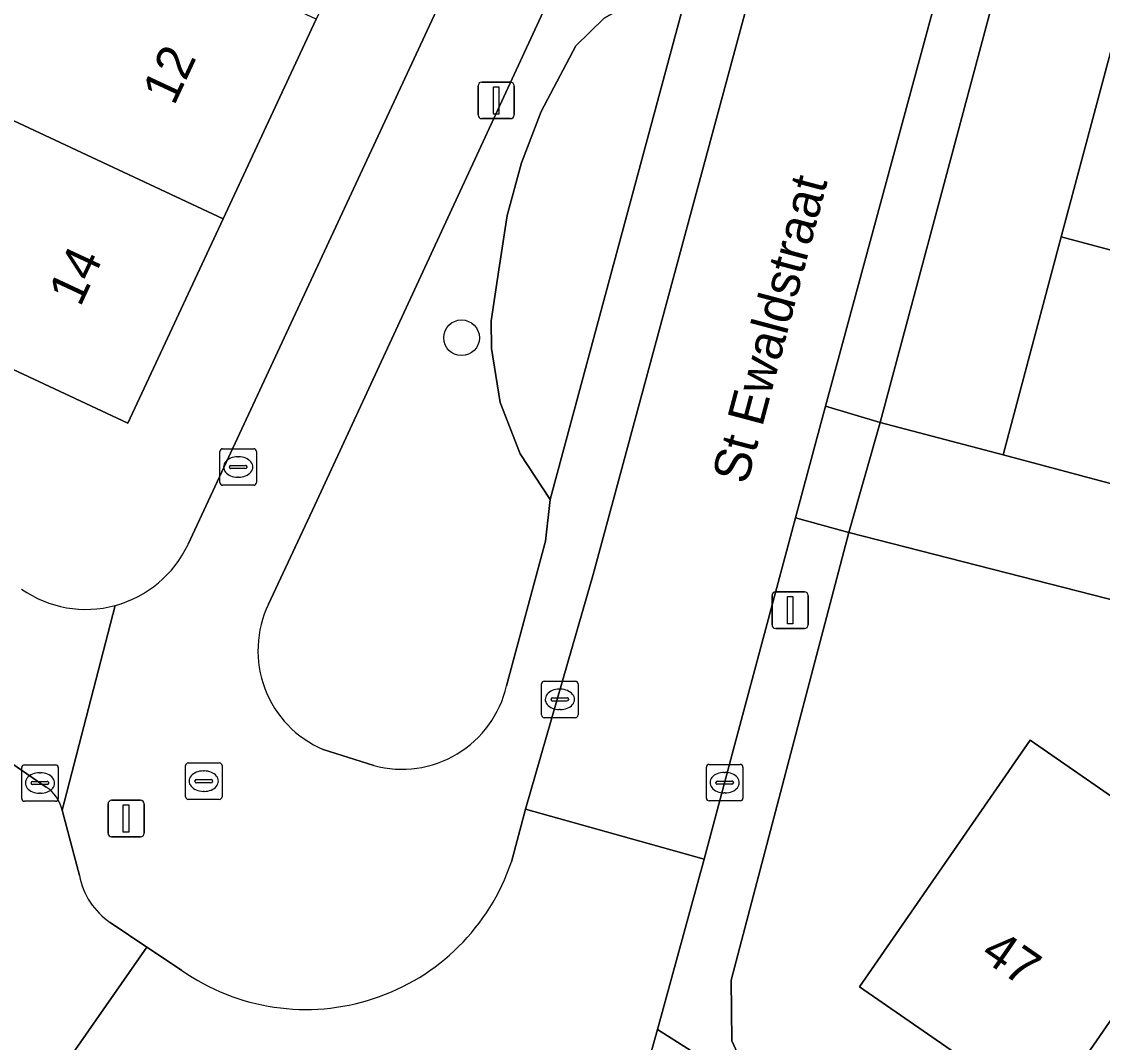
# Model space of a CAD drawing. Extents: x 162803 to 163818, y 381639 to 382475.
# Drawn here: x 163243.26 to 163272.89, y 381927.23 to 381955.2 of the extents above; entities that cross this region are included whole.
import ezdxf

# ---------------------------------------------------------------- set-up
doc = ezdxf.new("R2010")
doc.units = 0
for name, color, linetype in [('IMGEO_Boom', 7, 'Continuous'), ('IMGEO_Brandkraan', 7, 'Continuous'), ('IMGEO_Erf', 7, 'Continuous'), ('IMGEO_Groenvoorziening', 7, 'Continuous'), ('IMGEO_Kolk', 7, 'Continuous'), ('IMGEO_Lichtmast', 7, 'Continuous'), ('IMGEO_Openbare_ruimte_label', 7, 'Continuous'), ('IMGEO_Pand', 7, 'Continuous'), ('IMGEO_Pand_nummerreeks', 7, 'Continuous'), ('IMGEO_Rijbaan_lokaal_gesloten', 7, 'Continuous'), ('IMGEO_Rijbaan_lokaal_open', 7, 'Continuous'), ('IMGEO_Voetpad_open', 7, 'Continuous')]:
    doc.layers.add(name, color=color, linetype=linetype)

msp = doc.modelspace()

# ---------------------------------------------------------------- linework, layer by layer
at = {"layer": 'IMGEO_Boom'}
msp.add_circle((163255.324, 381946.535), 0.489, dxfattribs=at)
at = {"layer": 'IMGEO_Brandkraan'}
for p, q in [((163247.756, 381933.961), (163247.756, 381934.813)), ((163247.831, 381934.887), (163248.683, 381934.887)), ((163248.757, 381934.813), (163248.757, 381933.961)), ((163248.015, 381934.381), (163248.015, 381934.393)), ((163248.058, 381934.43), (163248.456, 381934.43)), ((163248.244, 381934.667), (163248.269, 381934.667)), ((163248.499, 381934.393), (163248.499, 381934.381)), ((163248.453, 381934.344), (163248.055, 381934.344)), ((163248.267, 381934.107), (163248.242, 381934.107)), ((163248.683, 381933.887), (163247.831, 381933.887))]:
    msp.add_line(p, q, dxfattribs=at)
for points in [[(163247.756, 381933.961), (163247.756, 381934.813)], [(163247.831, 381934.887), (163248.683, 381934.887)], [(163248.757, 381934.813), (163248.757, 381933.961)], [(163248.683, 381933.887), (163247.831, 381933.887)]]:
    msp.add_lwpolyline(points, dxfattribs=at)
for centre, radius, start, end in [((163247.833, 381934.811), 0.0765, 91.552, 178.448), ((163247.833, 381934.811), 0.0765, 91.552, 178.448), ((163248.681, 381934.811), 0.0765, 1.552, 88.448), ((163248.681, 381934.811), 0.0765, 1.552, 88.448), ((163248.055, 381934.39), 0.0403, 85.8775, 175.7526), ((163248.46, 381934.392), 0.0386, 1.7309, 96.639), ((163248.052, 381934.38), 0.0366, 178.938, 274.7102), ((163248.456, 381934.387), 0.043, 264.8664, 352.4533), ((163247.833, 381933.963), 0.0765, 181.552, 268.448), ((163247.833, 381933.963), 0.0765, 181.552, 268.448), ((163248.681, 381933.963), 0.0765, 271.552, 358.448), ((163248.681, 381933.963), 0.0765, 271.552, 358.448)]:
    msp.add_arc(centre, radius, start, end, dxfattribs=at)
for centre, major_axis, ratio, start_param, end_param in [((163248.243, 381934.387), (-0.387, 0.002), 0.722429, 4.712389, 7.853982), ((163248.268, 381934.387), (-0.39, 0.002), 0.717154, 1.570796, 4.712389)]:
    msp.add_ellipse(centre, major_axis=major_axis, ratio=ratio, start_param=start_param, end_param=end_param, dxfattribs=at)
at = {"layer": 'IMGEO_Erf'}
for points in [[(163247.826, 381940.876), (163259.902, 381966.82), (163263.756, 381969.822), (163266.197, 381979.053), (163262.56, 381980.032), (163261.832, 381977.326), (163256.377, 381978.794), (163256.519, 381979.319), (163254.111, 381979.967), (163254.974, 381983.173), (163255.565, 381983.014), (163256.919, 381988.046)], [(163278.488, 381987.855), (163266.797, 381944.216), (163270.172, 381943.325), (163271.767, 381949.301), (163273.324, 381955.134)], [(163271.323, 381925.235), (163266.238, 381928.75), (163270.91, 381935.508), (163275.997, 381931.991), (163280.947, 381928.569), (163282.283, 381930.555), (163287.091, 381927.23), (163290.128, 381931.623), (163292.911, 381929.699), (163295.64, 381927.812), (163292.797, 381923.7)]]:
    msp.add_lwpolyline(points, dxfattribs=at)
for points in [[(163250.389, 381972.788), (163251.552, 381975.281), (163254.512, 381973.901), (163259.043, 381971.788), (163256.432, 381966.189), (163253.884, 381960.725), (163251.336, 381955.261), (163248.788, 381949.797), (163246.177, 381944.198), (163238.71, 381947.68), (163238.802, 381947.877), (163236.789, 381948.816), (163238.903, 381953.348), (163239.309, 381954.219), (163241.299, 381953.291), (163241.322, 381953.341), (163243.847, 381958.756), (163246.394, 381964.219), (163248.942, 381969.683), (163244.55, 381971.732), (163243.554, 381972.196), (163245.002, 381975.301), (163245.998, 381974.836)], [(163306.42, 381922.605), (163302.91, 381925.033), (163304.283, 381927.018), (163296.762, 381932.249), (163296.673, 381932.282), (163291.676, 381934.146), (163284.175, 381936.467), (163283.558, 381934.136), (163279.55, 381935.197), (163275.54, 381936.258), (163276.157, 381938.589), (163265.939, 381941.198), (163262.719, 381928.933), (163262.737, 381927.272), (163262.993, 381926.715), (163263.886, 381925.565), (163279.163, 381915.031), (163284.116, 381911.615), (163313.54, 381891.287), (163316.437, 381892.468), (163324.747, 381912.749), (163311.302, 381922.163), (163309.929, 381920.178)]]:
    msp.add_lwpolyline(points, close=True, dxfattribs=at)
for centre, radius, start, end in [((163245.024, 381942.187), 3.094, 285.0636, 334.9189), ((163245.026, 381942.182), 3.088, 235.1121, 285.0603)]:
    msp.add_arc(centre, radius, start, end, dxfattribs=at)
at = {"layer": 'IMGEO_Groenvoorziening'}
for points in [[(163262.283, 381964.887), (163261.435, 381963.837), (163251.303, 381941.95), (163250.033, 381939.236)], [(163256.558, 381936.999), (163257.627, 381940.958), (163257.756, 381942.102), (163256.93, 381943.358), (163256.384, 381944.759), (163256.141, 381946.243), (163256.137, 381946.995), (163256.343, 381948.401), (163256.577, 381949.883), (163256.965, 381951.333), (163257.503, 381952.734), (163258.462, 381954.534), (163259.233, 381955.294), (163259.862, 381955.652), (163260.552, 381955.87), (163261.481, 381955.933), (163263.806, 381964.564)], [(163251.533, 381935.256), (163252.921, 381934.814)]]:
    msp.add_lwpolyline(points, dxfattribs=at)
msp.add_lwpolyline([(163257.756, 381942.102), (163261.481, 381955.933), (163260.552, 381955.87), (163259.862, 381955.652), (163259.233, 381955.294), (163258.462, 381954.534), (163257.503, 381952.734), (163256.965, 381951.333), (163256.577, 381949.883), (163256.343, 381948.401), (163256.137, 381946.995), (163256.141, 381946.243), (163256.384, 381944.759), (163256.93, 381943.358)], close=True, dxfattribs=at)
for centre, radius, start, end in [((163252.681, 381937.961), 2.939, 154.2969, 247.0044), ((163253.687, 381937.658), 2.945, 254.9158, 347.0766)]:
    msp.add_arc(centre, radius, start, end, dxfattribs=at)
at = {"layer": 'IMGEO_Kolk'}
for p, q in [((163248.699, 381942.568), (163248.699, 381943.42)), ((163248.774, 381943.494), (163249.626, 381943.494)), ((163249.7, 381943.42), (163249.7, 381942.568)), ((163248.958, 381942.988), (163248.958, 381943)), ((163249.001, 381943.037), (163249.399, 381943.037)), ((163249.187, 381943.274), (163249.212, 381943.274)), ((163249.442, 381943), (163249.442, 381942.988)), ((163249.396, 381942.951), (163248.998, 381942.951)), ((163249.21, 381942.714), (163249.185, 381942.714)), ((163249.626, 381942.494), (163248.774, 381942.494)), ((163257.593, 381937.126), (163258.445, 381937.126)), ((163257.518, 381936.2), (163257.518, 381937.052)), ((163258.006, 381936.906), (163258.031, 381936.906)), ((163258.519, 381937.052), (163258.519, 381936.2)), ((163257.777, 381936.62), (163257.777, 381936.632)), ((163258.215, 381936.583), (163257.817, 381936.583)), ((163257.82, 381936.669), (163258.218, 381936.669)), ((163258.261, 381936.632), (163258.261, 381936.62)), ((163258.029, 381936.346), (163258.004, 381936.346)), ((163258.445, 381936.126), (163257.593, 381936.126)), ((163243.265, 381933.909), (163243.265, 381934.761)), ((163243.34, 381934.835), (163244.192, 381934.835)), ((163244.266, 381934.761), (163244.266, 381933.909)), ((163262.037, 381933.921), (163262.037, 381934.773)), ((163262.112, 381934.847), (163262.964, 381934.847)), ((163263.038, 381934.773), (163263.038, 381933.921)), ((163243.753, 381934.615), (163243.778, 381934.615)), ((163262.525, 381934.627), (163262.55, 381934.627)), ((163243.524, 381934.329), (163243.524, 381934.341)), ((163243.962, 381934.292), (163243.564, 381934.292)), ((163243.567, 381934.378), (163243.965, 381934.378)), ((163244.008, 381934.341), (163244.008, 381934.329)), ((163262.296, 381934.341), (163262.296, 381934.353)), ((163262.734, 381934.304), (163262.336, 381934.304)), ((163262.339, 381934.39), (163262.737, 381934.39)), ((163262.78, 381934.353), (163262.78, 381934.341)), ((163244.192, 381933.835), (163243.34, 381933.835)), ((163243.776, 381934.055), (163243.751, 381934.055)), ((163262.964, 381933.847), (163262.112, 381933.847)), ((163262.548, 381934.067), (163262.523, 381934.067))]:
    msp.add_line(p, q, dxfattribs=at)
for points in [[(163248.699, 381942.568), (163248.699, 381943.42)], [(163248.774, 381943.494), (163249.626, 381943.494)], [(163249.7, 381943.42), (163249.7, 381942.568)], [(163249.626, 381942.494), (163248.774, 381942.494)], [(163257.593, 381937.126), (163258.445, 381937.126)], [(163257.518, 381936.2), (163257.518, 381937.052)], [(163258.519, 381937.052), (163258.519, 381936.2)], [(163258.445, 381936.126), (163257.593, 381936.126)], [(163243.265, 381933.909), (163243.265, 381934.761)], [(163243.34, 381934.835), (163244.192, 381934.835)], [(163244.266, 381934.761), (163244.266, 381933.909)], [(163262.037, 381933.921), (163262.037, 381934.773)], [(163262.112, 381934.847), (163262.964, 381934.847)], [(163263.038, 381934.773), (163263.038, 381933.921)], [(163244.192, 381933.835), (163243.34, 381933.835)], [(163262.964, 381933.847), (163262.112, 381933.847)]]:
    msp.add_lwpolyline(points, dxfattribs=at)
for centre, radius, start, end in [((163248.776, 381943.418), 0.0765, 91.552, 178.448), ((163248.776, 381943.418), 0.0765, 91.552, 178.448), ((163249.624, 381943.418), 0.0765, 1.552, 88.448), ((163249.624, 381943.418), 0.0765, 1.552, 88.448), ((163248.998, 381942.997), 0.0403, 85.8775, 175.7526), ((163248.995, 381942.987), 0.0366, 178.938, 274.7102), ((163249.399, 381942.994), 0.043, 264.8664, 352.4533), ((163249.403, 381942.999), 0.0386, 1.7309, 96.639), ((163248.776, 381942.57), 0.0765, 181.552, 268.448), ((163248.776, 381942.57), 0.0765, 181.552, 268.448), ((163249.624, 381942.57), 0.0765, 271.552, 358.448), ((163249.624, 381942.57), 0.0765, 271.552, 358.448), ((163257.595, 381937.05), 0.0765, 91.552, 178.448), ((163257.595, 381937.05), 0.0765, 91.552, 178.448), ((163258.443, 381937.05), 0.0765, 1.552, 88.448), ((163258.443, 381937.05), 0.0765, 1.552, 88.448), ((163257.817, 381936.629), 0.0403, 85.8775, 175.7526), ((163257.814, 381936.619), 0.0366, 178.938, 274.7102), ((163258.218, 381936.626), 0.043, 264.8664, 352.4533), ((163258.222, 381936.631), 0.0386, 1.7309, 96.639), ((163257.595, 381936.202), 0.0765, 181.552, 268.448), ((163257.595, 381936.202), 0.0765, 181.552, 268.448), ((163258.443, 381936.202), 0.0765, 271.552, 358.448), ((163258.443, 381936.202), 0.0765, 271.552, 358.448), ((163243.342, 381934.759), 0.0765, 91.552, 178.448), ((163243.342, 381934.759), 0.0765, 91.552, 178.448), ((163244.19, 381934.759), 0.0765, 1.552, 88.448), ((163244.19, 381934.759), 0.0765, 1.552, 88.448), ((163262.114, 381934.771), 0.0765, 91.552, 178.448), ((163262.114, 381934.771), 0.0765, 91.552, 178.448), ((163262.962, 381934.771), 0.0765, 1.552, 88.448), ((163262.962, 381934.771), 0.0765, 1.552, 88.448), ((163243.564, 381934.338), 0.0403, 85.8775, 175.7526), ((163243.561, 381934.328), 0.0366, 178.938, 274.7102), ((163243.965, 381934.335), 0.043, 264.8664, 352.4533), ((163243.969, 381934.34), 0.0386, 1.7309, 96.639), ((163262.336, 381934.35), 0.0403, 85.8775, 175.7526), ((163262.333, 381934.34), 0.0366, 178.938, 274.7102), ((163262.737, 381934.347), 0.043, 264.8664, 352.4533), ((163262.741, 381934.352), 0.0386, 1.7309, 96.639), ((163243.342, 381933.911), 0.0765, 181.552, 268.448), ((163243.342, 381933.911), 0.0765, 181.552, 268.448), ((163244.19, 381933.911), 0.0765, 271.552, 358.448), ((163244.19, 381933.911), 0.0765, 271.552, 358.448), ((163262.114, 381933.923), 0.0765, 181.552, 268.448), ((163262.114, 381933.923), 0.0765, 181.552, 268.448), ((163262.962, 381933.923), 0.0765, 271.552, 358.448), ((163262.962, 381933.923), 0.0765, 271.552, 358.448)]:
    msp.add_arc(centre, radius, start, end, dxfattribs=at)
for centre, major_axis, ratio, start_param, end_param in [((163249.186, 381942.994), (-0.387, 0.002), 0.722429, 4.712389, 7.853982), ((163249.211, 381942.994), (-0.39, 0.002), 0.717154, 1.570796, 4.712389), ((163258.005, 381936.626), (-0.387, 0.002), 0.722429, 4.712389, 7.853982), ((163258.03, 381936.626), (-0.39, 0.002), 0.717154, 1.570796, 4.712389), ((163243.752, 381934.335), (-0.387, 0.002), 0.722429, 4.712389, 7.853982), ((163243.777, 381934.335), (-0.39, 0.002), 0.717154, 1.570796, 4.712389), ((163262.524, 381934.347), (-0.387, 0.002), 0.722429, 4.712389, 7.853982), ((163262.549, 381934.347), (-0.39, 0.002), 0.717154, 1.570796, 4.712389)]:
    msp.add_ellipse(centre, major_axis=major_axis, ratio=ratio, start_param=start_param, end_param=end_param, dxfattribs=at)
at = {"layer": 'IMGEO_Lichtmast'}
for p, q in [((163255.778, 381952.64), (163255.778, 381953.44)), ((163255.778, 381953.44), (163255.778, 381952.64)), ((163255.878, 381953.54), (163256.668, 381953.54)), ((163256.668, 381953.54), (163255.878, 381953.54)), ((163256.768, 381953.44), (163256.768, 381952.64)), ((163256.768, 381952.64), (163256.768, 381953.44)), ((163256.668, 381952.54), (163255.878, 381952.54)), ((163255.878, 381952.54), (163256.668, 381952.54)), ((163263.837, 381938.672), (163263.837, 381939.472)), ((163263.837, 381939.472), (163263.837, 381938.672)), ((163263.937, 381939.572), (163264.727, 381939.572)), ((163264.727, 381939.572), (163263.937, 381939.572)), ((163264.827, 381939.472), (163264.827, 381938.672)), ((163264.827, 381938.672), (163264.827, 381939.472)), ((163264.727, 381938.572), (163263.937, 381938.572)), ((163263.937, 381938.572), (163264.727, 381938.572)), ((163245.731, 381933.862), (163246.521, 381933.862)), ((163246.521, 381933.862), (163245.731, 381933.862)), ((163245.631, 381932.962), (163245.631, 381933.762)), ((163245.631, 381933.762), (163245.631, 381932.962)), ((163246.621, 381933.762), (163246.621, 381932.962)), ((163246.621, 381932.962), (163246.621, 381933.762)), ((163246.521, 381932.862), (163245.731, 381932.862)), ((163245.731, 381932.862), (163246.521, 381932.862))]:
    msp.add_line(p, q, dxfattribs=at)
for points in [[(163256.198, 381953.415), (163256.348, 381953.415), (163256.348, 381952.665), (163256.198, 381952.665), (163256.198, 381953.415)], [(163264.257, 381939.447), (163264.407, 381939.447), (163264.407, 381938.697), (163264.257, 381938.697), (163264.257, 381939.447)], [(163246.051, 381933.737), (163246.201, 381933.737), (163246.201, 381932.987), (163246.051, 381932.987), (163246.051, 381933.737)]]:
    msp.add_lwpolyline(points, dxfattribs=at)
for centre, start, end in [((163255.878, 381953.44), 90, 180), ((163255.878, 381953.44), 90, 180), ((163256.668, 381953.44), 0, 90), ((163256.668, 381953.44), 360, 90), ((163255.878, 381952.64), 180, 270), ((163255.878, 381952.64), 180, 270), ((163256.668, 381952.64), 270, 0), ((163256.668, 381952.64), 270, 0), ((163263.937, 381939.472), 90, 180), ((163263.937, 381939.472), 90, 180), ((163264.727, 381939.472), 0, 90), ((163264.727, 381939.472), 360, 90), ((163263.937, 381938.672), 180, 270), ((163263.937, 381938.672), 180, 270), ((163264.727, 381938.672), 270, 0), ((163264.727, 381938.672), 270, 0), ((163245.731, 381933.762), 90, 180), ((163245.731, 381933.762), 90, 180), ((163246.521, 381933.762), 0, 90), ((163246.521, 381933.762), 360, 90), ((163245.731, 381932.962), 180, 270), ((163245.731, 381932.962), 180, 270), ((163246.521, 381932.962), 270, 0), ((163246.521, 381932.962), 270, 0)]:
    msp.add_arc(centre, 0.1, start, end, dxfattribs=at)
at = {"layer": 'IMGEO_Pand'}
for points in [[(163251.336, 381955.261), (163243.847, 381958.756), (163241.322, 381953.341), (163241.299, 381953.291), (163248.788, 381949.797)], [(163284.598, 381952.125), (163280.886, 381953.116), (163273.324, 381955.134), (163271.767, 381949.301), (163279.329, 381947.283), (163279.761, 381948.9), (163283.473, 381947.909)], [(163248.788, 381949.797), (163241.299, 381953.291), (163239.309, 381954.219), (163238.903, 381953.348), (163236.789, 381948.816), (163238.802, 381947.877), (163238.71, 381947.68), (163246.177, 381944.198)], [(163271.767, 381949.301), (163270.172, 381943.325), (163277.734, 381941.306), (163279.329, 381947.283)], [(163271.323, 381925.235), (163275.997, 381931.991), (163270.91, 381935.508), (163266.238, 381928.75)], [(163276.283, 381921.805), (163280.947, 381928.569), (163275.997, 381931.991), (163271.323, 381925.235)]]:
    msp.add_lwpolyline(points, close=True, dxfattribs=at)
at = {"layer": 'IMGEO_Rijbaan_lokaal_gesloten'}
for points in [[(163147.613, 381998.289), (163145.683, 381999.556), (163142.323, 381994.518), (163146.202, 381991.939), (163146.746, 381991.578), (163150.669, 381988.849), (163183.143, 381966.437), (163185.654, 381964.704), (163234.179, 381931.215), (163243.291, 381924.954), (163246.695, 381929.842), (163245.694, 381930.515)], [(163243.932, 381934.221), (163230.147, 381943.717), (163227.132, 381945.793), (163225.965, 381946.597), (163204.468, 381961.524), (163201.611, 381963.498), (163184.354, 381975.377), (163181.471, 381977.362), (163171.343, 381984.279), (163151.372, 381998.08)], [(163244.849, 381931.803), (163244.375, 381933.592)]]:
    msp.add_lwpolyline(points, dxfattribs=at)
for centre, radius, start, end in [((163243.396, 381933.373), 1.003, 12.5976, 57.7159), ((163246.808, 381932.167), 1.992, 190.5243, 236.0099)]:
    msp.add_arc(centre, radius, start, end, dxfattribs=at)
at = {"layer": 'IMGEO_Rijbaan_lokaal_open'}
for points in [[(163272.546, 381990.383), (163272.122, 381988.802), (163258.933, 381940.051), (163257.08, 381933.616), (163261.977, 381932.251), (163262.855, 381935.534), (163264.483, 381941.603), (163265.306, 381944.659), (163276.858, 381987.227)], [(163277.734, 381941.306), (163270.172, 381943.325), (163266.797, 381944.216), (163265.939, 381941.198), (163276.157, 381938.589)], [(163260.215, 381925.855), (163260.692, 381927.585), (163261.977, 381932.251), (163257.08, 381933.616), (163256.69, 381932.176)], [(163247.649, 381929.207), (163246.695, 381929.842), (163243.291, 381924.954), (163260.108, 381913.315), (163263.508, 381918.26), (163262.616, 381918.864)]]:
    msp.add_lwpolyline(points, dxfattribs=at)
msp.add_arc((163251.059, 381934.074), 5.943, 234.9897, 341.3699, dxfattribs=at)
at = {"layer": 'IMGEO_Voetpad_open'}
for points in [[(163272.574, 381993.14), (163270.341, 381994.144), (163269.45, 381991.141), (163267.824, 381985.098), (163266.197, 381979.053), (163263.756, 381969.822), (163259.902, 381966.82), (163247.826, 381940.876)], [(163256.69, 381932.176), (163257.08, 381933.616), (163258.933, 381940.051), (163272.122, 381988.802)], [(163277.198, 381988.434), (163276.858, 381987.227), (163265.306, 381944.659), (163266.797, 381944.216), (163278.488, 381987.855)], [(163251.303, 381941.95), (163261.435, 381963.837), (163262.283, 381964.887)], [(163263.806, 381964.564), (163261.481, 381955.933), (163257.756, 381942.102), (163257.627, 381940.958), (163256.558, 381936.999)], [(163232.02, 381947.407), (163230.147, 381943.717), (163243.932, 381934.221)], [(163250.033, 381939.236), (163251.303, 381941.95)], [(163244.375, 381933.592), (163245.828, 381939.2)], [(163245.828, 381939.2), (163244.375, 381933.592), (163244.849, 381931.803)], [(163252.921, 381934.814), (163251.533, 381935.256)], [(163245.694, 381930.515), (163246.695, 381929.842), (163247.649, 381929.207)], [(163263.886, 381925.565), (163260.692, 381927.585), (163260.215, 381925.855)]]:
    msp.add_lwpolyline(points, dxfattribs=at)
for points in [[(163264.483, 381941.603), (163265.939, 381941.198), (163266.797, 381944.216), (163265.306, 381944.659)], [(163265.939, 381941.198), (163264.483, 381941.603), (163262.855, 381935.534), (163261.977, 381932.251), (163260.692, 381927.585), (163263.886, 381925.565), (163262.993, 381926.715), (163262.737, 381927.272), (163262.719, 381928.933)]]:
    msp.add_lwpolyline(points, close=True, dxfattribs=at)
for centre, radius, start, end in [((163245.024, 381942.187), 3.094, 285.0636, 334.9189), ((163245.026, 381942.182), 3.088, 235.1121, 285.0603), ((163252.681, 381937.961), 2.939, 154.2969, 247.0044), ((163253.687, 381937.658), 2.945, 254.9158, 347.0766), ((163243.396, 381933.373), 1.003, 12.5976, 57.7159), ((163251.059, 381934.074), 5.943, 234.9897, 341.3699), ((163246.808, 381932.167), 1.992, 190.5243, 236.0099)]:
    msp.add_arc(centre, radius, start, end, dxfattribs=at)

# ---------------------------------------------------------------- texts
at = {"layer": 'IMGEO_Openbare_ruimte_label'}
msp.add_text('St Ewaldstraat', height=1, rotation=75.1018, dxfattribs=at).set_placement((163263.145, 381942.488))
at = {"layer": 'IMGEO_Pand_nummerreeks'}
for s, rotation, p in [('12', 64.9963, (163247.441, 381952.871)), ('14', 64.9963, (163244.868, 381947.355)), ('47', 325.3421, (163269.513, 381929.55))]:
    msp.add_text(s, height=1, rotation=rotation, dxfattribs=at).set_placement(p)

doc.saveas('drawing.dxf')
